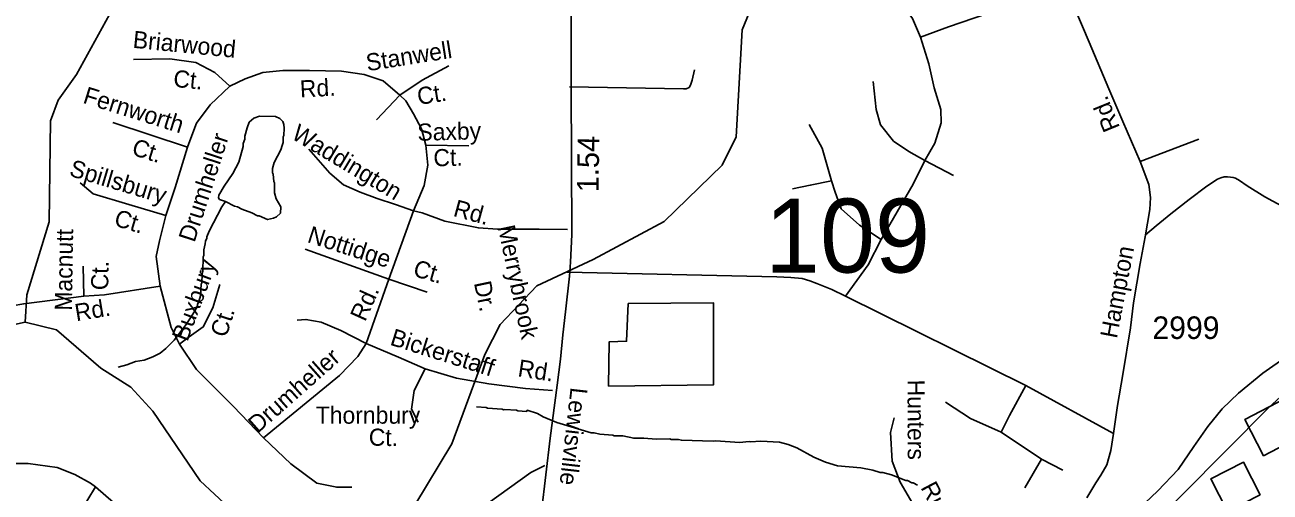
# Model space of a CAD drawing. Extents: x 1547597 to 1699558, y 810033 to 920809.
# Drawn here: x 1588265 to 1595166, y 823273 to 825864 of the extents above; entities that cross this region are included whole.
import ezdxf

# ---------------------------------------------------------------- set-up
doc = ezdxf.new("R2010")
doc.units = 0
for name, color, linetype in [('Exist Boundary Political City Limit New', 7, 'Continuous'), ('Exist Cultural Warehouse Building Footprint', 7, 'Continuous'), ('Exist Hydrographic Creek Single Shore', 7, 'Continuous'), ('Exist Hydrographic Misc Water Feature', 7, 'Continuous'), ('Exist Railroad Mainline', 7, 'Continuous'), ('Exist Road Non-System Type 51', 7, 'Continuous'), ('Exist Road Non-System Type 51 Label', 7, 'Continuous'), ('Exist Road Secondary Mileage Hundredths English Label', 7, 'Continuous'), ('Exist Road Secondary Structure Standard Bridge Number Label', 7, 'Continuous'), ('Exist Road Secondary Type 51 Attributed', 7, 'Continuous'), ('Exist Road Secondary Type 51 Label', 7, 'Continuous'), ('Exist Road Secondary Type 51 Number Label', 7, 'Continuous'), ('Map Preparation Boundary City Limit Buffer Line', 7, 'Continuous')]:
    doc.layers.add(name, color=color, linetype=linetype)

msp = doc.modelspace()

# ---------------------------------------------------------------- linework, layer by layer
at = {"layer": 'Exist Boundary Political City Limit New'}
msp.add_lwpolyline([(1590523.5, 818917.8), (1591013.7, 819108.1), (1591083.8, 819339.1), (1591041.8, 819543), (1590901.7, 819678.9), (1590775.6, 819719.7), (1590523.5, 819733.3), (1590369.4, 819733.3), (1590229.3, 819828.4), (1590131.3, 820141), (1590229.3, 820548.8), (1590453.5, 820644), (1590635.5, 820603.2), (1590873.7, 820535.2), (1591111.8, 821119.7), (1591574, 821310), (1592148.3, 821609), (1592778.7, 821962.4), (1593339, 822288.6), (1593801.2, 822587.6), (1594445.6, 823022.6), (1595159.9, 823742.9), (1596126.5, 824626.4)], dxfattribs=at)
at = {"layer": 'Exist Cultural Warehouse Building Footprint'}
for points in [[(1591498.9, 823859.8), (1592081.5, 823868.4), (1592081.5, 824322.3), (1591608.6, 824318), (1591600, 824109.3), (1591503.2, 824107.2)], [(1595577.9, 823708.2), (1595130.7, 823474.8), (1595026.3, 823674.8), (1595473.5, 823908.2)], [(1594931, 823165.7), (1595111.3, 823258.7), (1595018.3, 823439.2), (1594837.9, 823346.2)]]:
    msp.add_lwpolyline(points, close=True, dxfattribs=at)
at = {"layer": 'Exist Hydrographic Creek Single Shore'}
msp.add_lwpolyline([(1587377.6, 823386.6), (1587403.5, 823428.8), (1587613.6, 823532.8), (1587800.6, 823772), (1587860.6, 823905.4), (1587979.6, 824044.1), (1588156.6, 824191.5), (1588265.6, 824215.6)], dxfattribs=at)
at = {"layer": 'Exist Hydrographic Misc Water Feature'}
for points in [[(1588265.6, 824215.6), (1588275.6, 824366.4), (1588398.5, 824770.9), (1588406.5, 825332.1), (1588449.6, 825446.1), (1588551.6, 825588.5), (1588834.6, 826108), (1588888.6, 826366.2), (1589101.6, 826713.1), (1589404.5, 826890.8), (1589801.6, 827220.9), (1589803.6, 827362), (1589887.6, 827458.8), (1590072.6, 827540.4), (1590283.6, 827729.8)], [(1588265.6, 824215.6), (1588439.6, 824172.6), (1588686.5, 823960.8), (1588851.6, 823855.7), (1588974.5, 823722), (1589236.6, 823335.8), (1589474.6, 823114.3), (1589822.6, 822976), (1590073.6, 823007), (1590283.6, 823094.6), (1590426.6, 823200.1), (1590631.6, 823540.6), (1590813.5, 824035.9), (1590899.6, 824201.6), (1591102.6, 824417.4), (1591413.6, 824562.2), (1591808.6, 824774), (1592129.6, 825086), (1592206.6, 825242), (1592240.6, 825835.5), (1592560.6, 826613.5), (1592763.6, 826852.3), (1592825.6, 827100.6), (1592817.6, 827143.4)], [(1589376.2, 824884.2), (1589427.2, 824858.7), (1589443.2, 824854.6), (1589467.1, 824842.3), (1589522.7, 824821.5), (1589554.5, 824805.1), (1589562.5, 824805), (1589610.3, 824784.5), (1589642.4, 824792.1), (1589658.5, 824799.9), (1589680.7, 824819.5), (1589683.1, 824855.5), (1589657.7, 824899.8), (1589648, 824931.9), (1589648.7, 824987.9), (1589644.8, 824995.9), (1589641.3, 825036), (1589637.4, 825044), (1589637.7, 825068), (1589646.1, 825099.9), (1589682.9, 825171.4), (1589691.2, 825195.3), (1589695.4, 825211.2), (1589695.7, 825243.2), (1589699.8, 825251.1), (1589702.3, 825291.1), (1589700.5, 825311.1), (1589694.7, 825327.2), (1589676.9, 825345.3), (1589653.1, 825355.7), (1589565.1, 825356.8), (1589533, 825347.2), (1589508.7, 825323.5), (1589496.4, 825293.7), (1589483.8, 825245.8), (1589483.6, 825229.9), (1589475.4, 825206), (1589475.2, 825190), (1589450.2, 825102.3), (1589417.3, 825038.8), (1589368.5, 824969.4), (1589339.9, 824919.8), (1589337.8, 824903.8), (1589343.7, 824895.8), (1589376.2, 824884.2)], [(1589376.2, 824884.2), (1589357.2, 824855.6), (1589285.6, 824720.6), (1589273.2, 824688.8), (1589273.2, 824680.8), (1589265, 824664.9), (1589264.8, 824648.9), (1589256.4, 824617), (1589256, 824585), (1589252, 824577.1), (1589250.9, 824497.1), (1589246.7, 824481.2), (1589246.2, 824433.2), (1589242.1, 824425.3), (1589237.4, 824361.4), (1589229, 824329.5), (1589220.8, 824313.6), (1589220.7, 824305.6), (1589204.3, 824273.8), (1589159.5, 824202.4), (1589092.4, 824115.3), (1589046, 824069.9), (1589013.7, 824044.3), (1588973.4, 824022.8), (1588925.2, 824005.4), (1588877.1, 823998.1), (1588828.9, 823978.7), (1588781.9, 823966.4)], [(1593212, 823311.9), (1593188.1, 823324.2), (1593180.2, 823324.3), (1593156.3, 823336.6), (1593148.3, 823336.7), (1593068.7, 823369.7), (1593020.9, 823382.2), (1593004.9, 823382.4), (1592965.1, 823394.9), (1592897.2, 823407.8), (1592768.7, 823418.3), (1592701.7, 823438.2), (1592638, 823467), (1592542.6, 823518.2), (1592494.9, 823536.8), (1592447, 823549.4), (1592343.1, 823554.7), (1592287, 823551.4), (1592279, 823553.5), (1592224.7, 823547.5), (1592095.2, 823557.8), (1592079.1, 823556), (1591903.3, 823560.2), (1591887.3, 823564.4), (1591847.3, 823564.9), (1591839.4, 823569), (1591764.4, 823566), (1591696.1, 823572.4), (1591639.5, 823571.5), (1591579.6, 823584.3), (1591531.6, 823584.9), (1591523.6, 823589), (1591451.8, 823593.8), (1591419.9, 823602.3), (1591403.9, 823602.5), (1591310.6, 823629.4), (1591212.5, 823659.2), (1591137.2, 823690.4), (1591105.9, 823709.7), (1591049.5, 823726.9), (1591045.4, 823720.9), (1590997.4, 823723.5), (1590989.5, 823727.6), (1590925.5, 823730.4), (1590917.5, 823728.5), (1590909.5, 823732.6), (1590829.6, 823737.6), (1590821.6, 823741.7), (1590768.6, 823746.6)]]:
    msp.add_lwpolyline(points, dxfattribs=at)
at = {"layer": 'Exist Railroad Mainline'}
msp.add_lwpolyline([(1594436.5, 823179.4), (1594543.8, 823280.7), (1594657.1, 823398.5), (1594744.5, 823525.4), (1594822, 823636.3), (1594901.1, 823735.3), (1594992.1, 823822.1), (1595125.4, 823932.3), (1595260.4, 824026.6)], dxfattribs=at)
at = {"layer": 'Exist Road Non-System Type 51'}
msp.add_line((1594446.2, 825106.1), (1594772.1, 825229.1), dxfattribs=at)
for points in [[(1594022.3, 826062.3), (1593670.3, 825950.3), (1593383.8, 825851.9), (1593228.2, 825794.6)], [(1593228.2, 825794.6), (1593184.5, 825898.4), (1593140.9, 825961.2), (1593078.1, 826015.8)], [(1593228.2, 825794.6), (1593275.3, 825648), (1593305.3, 825514.2), (1593340.8, 825394), (1593343.5, 825320.2), (1593308, 825208.2), (1593253.4, 825112.6)], [(1589401.5, 825523.1), (1589318.1, 825599), (1589211.9, 825655.9), (1589067.8, 825674.9), (1588866.8, 825671.1)], [(1590342.1, 825473.7), (1590467.3, 825557.2), (1590615.2, 825636.9)], [(1590342.1, 825473.7), (1590251.1, 825553.4), (1590144.9, 825587.6), (1590019.7, 825606.6), (1589841.5, 825610.3), (1589693.6, 825610.3), (1589583.6, 825599), (1589485, 825564.8), (1589401.5, 825523.1)], [(1591283.7, 825520.9), (1591915.8, 825508.5), (1591929.8, 825508.3), (1591946, 825516.1), (1591954, 825530), (1591962.6, 825557.9), (1591975.4, 825613.6)], [(1589401.5, 825523.1), (1589291.6, 825420.6), (1589215.7, 825318.1), (1589185.4, 825234.6), (1589166.4, 825185.2)], [(1593253.4, 825112.6), (1593163.4, 825161.8), (1593078.8, 825219.2), (1593007.8, 825309.3), (1592983.2, 825394), (1592966.9, 825549.7)], [(1590342.1, 825473.7), (1590213.2, 825337.1)], [(1590486.2, 825196.6), (1590463.5, 825287.7), (1590418, 825371.2), (1590376.2, 825443.3), (1590342.1, 825473.7)], [(1589166.4, 825185.2), (1588753, 825321.9)], [(1592734.9, 824999.1), (1592683, 825179.4), (1592612.1, 825310.5)], [(1589166.4, 825185.2), (1589098.3, 824961.9), (1589045.2, 824806.3)], [(1590418, 824832.3), (1590319.5, 824867), (1590217.1, 824901.2), (1590122.3, 824935.3), (1590031.3, 824977.1), (1589955.4, 825041.6), (1589837.8, 825174.5)], [(1590418, 824832.3), (1590478.6, 824972.7), (1590497.6, 825086.6), (1590486.2, 825196.6)], [(1590486.2, 825196.6), (1590725.2, 825192.8)], [(1593253.4, 825112.6), (1593187.9, 824980), (1593010.5, 824674)], [(1593253.4, 825112.6), (1593411.7, 825028)], [(1594476.3, 824699.7), (1594535.6, 824749.1), (1594616.2, 824816.1), (1594717.3, 824894.7), (1594816, 824969.3), (1594874.5, 825008.6), (1594892.8, 825015.6), (1594912.7, 825020.2), (1594929.9, 825021), (1594946.5, 825019.7), (1594961.3, 825017.8), (1594974.4, 825013.9), (1594996.4, 825001.7), (1595039.8, 824970.6), (1595137, 824909.4), (1595250, 824849.9), (1595343.5, 824808.7), (1595438.9, 824777.6), (1595514.5, 824758.6), (1595578.3, 824753.8), (1595660.4, 824768.7)], [(1589045.2, 824806.3), (1588840.4, 824867), (1588643.2, 824927.7), (1588571.1, 824988.5)], [(1592734.9, 824999.1), (1592617.5, 824974.5), (1592519.3, 824955.4)], [(1593010.5, 824674), (1592890.4, 824753.3), (1592789.5, 824843.4), (1592756.7, 824936.3), (1592734.9, 824999.1)], [(1590418, 824832.3), (1590281.6, 824453.3)], [(1591271.8, 824729.3), (1591116, 824730.4), (1590884.6, 824730.4), (1590778.4, 824738), (1590592.6, 824775.9), (1590467.4, 824821.5), (1590418, 824832.3)], [(1589045.2, 824806.3), (1589011, 824665.9), (1588992.1, 824578.6), (1589014.8, 824415.3)], [(1593010.5, 824674), (1592939.6, 824533), (1592813.4, 824360.1)], [(1590281.6, 824453.3), (1589818.9, 824620.3)], [(1588588.1, 824526), (1588591.9, 824359)], [(1591270.5, 824493.2), (1592433.1, 824466.3), (1592510.8, 824463.3), (1592573.5, 824457.3), (1592615.4, 824445.3), (1592654.2, 824430.4), (1592737.9, 824397.2), (1592813.4, 824360.1), (1593812.1, 823865.1), (1594298.8, 823598.8)], [(1589014.8, 824415.3), (1588705.6, 824366.6), (1588591.9, 824359)], [(1589014.8, 824415.3), (1589075.6, 824184.9), (1589121.1, 824093.8)], [(1589344.9, 824424), (1589306.9, 824295), (1589253.8, 824188.7), (1589162.8, 824124.2), (1589121.1, 824093.8)], [(1590281.6, 824453.3), (1590156.5, 824097.6)], [(1590281.6, 824453.3), (1590494, 824381.2)], [(1588591.9, 824359), (1588258.1, 824317.2), (1588193.6, 824305.8), (1588110.2, 824279.3), (1588000.2, 824237.5), (1587749.9, 824119.8)], [(1590156.5, 824097.6), (1590016.1, 824169.7), (1589906.2, 824215.3), (1589822.7, 824230.5), (1589773.4, 824226.7)], [(1589121.1, 824093.8), (1589215.9, 823953.4), (1589420.7, 823748.4), (1589587.6, 823573.8)], [(1590156.5, 824097.6), (1590111, 824025.5), (1590008.6, 823919.2), (1589587.6, 823573.8)], [(1590482.6, 823957.2), (1590334.7, 824021.7), (1590156.5, 824097.6)], [(1590482.6, 823957.2), (1590422, 823835.7), (1590406.8, 823733.2), (1590444.7, 823661.1)], [(1590482.6, 823957.2), (1590657.1, 823904), (1590835.4, 823873.7), (1591040.2, 823847.1), (1591188.9, 823836.7)], [(1593812.1, 823865.1), (1593722.1, 823698.4), (1593675.7, 823605.6)], [(1593675.7, 823605.6), (1593506.5, 823682.1), (1593367.3, 823772.2)], [(1593517.3, 822643.1), (1593116.5, 823328.5), (1593071.6, 823445.1), (1593062.7, 823603.6), (1593083.6, 823684.4)], [(1589587.6, 823573.8), (1589739.3, 823429.6), (1589883.4, 823323.3), (1589993.4, 823300.5), (1590076.8, 823300.5)], [(1593675.7, 823605.6), (1593899.5, 823455.3)], [(1588080.2, 823423.6), (1588188.9, 823432.1), (1588283.7, 823432.1), (1588443, 823409.4), (1588541.6, 823371.4), (1588628.9, 823322.1), (1588655.4, 823303.1)], [(1593899.5, 823455.3), (1593806.7, 823296.9)], [(1593899.5, 823455.3), (1594016.8, 823395.3)], [(1591146.5, 823420.3), (1591069.9, 823382.6), (1590774.1, 823170), (1590641.4, 823097.9), (1590387.3, 822794.3)], [(1588655.4, 823303.1), (1588572, 823162.7), (1588518.9, 823041.2), (1588499.9, 822874.2), (1588515.1, 822650.3), (1588530.3, 822194.8), (1588542.7, 822025.3)], [(1588655.4, 823303.1), (1588756.4, 823215.6), (1588843.7, 823113.1), (1588900.6, 823018.2), (1589048.5, 822889.1), (1589102.9, 822821.7)]]:
    msp.add_lwpolyline(points, dxfattribs=at)
at = {"layer": 'Exist Road Secondary Type 51 Attributed'}
for points in [[(1591057.5, 821340), (1591021, 821597.9), (1590983.6, 821787.4), (1590958.7, 821933.9), (1590958.7, 822011.2), (1590963.8, 822061.9), (1590985.8, 822204.2), (1591003.4, 822292.3), (1591047.4, 822524.2), (1591079.7, 822759.4), (1591176.4, 823572.9), (1591214.5, 823865.3), (1591233.6, 824010.6), (1591246.8, 824144.2), (1591261.4, 824273.4), (1591283.6, 824469.6), (1591288.5, 824547.5), (1591296.5, 824702.1), (1591292.1, 825519.3), (1591293.2, 825977.9)], [(1594149.9, 823240.9), (1594200.4, 823323.7), (1594228.4, 823366.8), (1594260.7, 823425.1), (1594284.1, 823504.6), (1594298.8, 823598.8), (1594320.7, 823752.5), (1594350.2, 823924.9), (1594392.8, 824184.7), (1594409.8, 824322.5), (1594446.9, 824540.4), (1594474.3, 824688.9), (1594499.8, 824839.1), (1594503.7, 824905.9), (1594494.4, 824978.7), (1594446.2, 825106.1), (1594351.1, 825327.2), (1594273.1, 825508.2), (1594163, 825768.2), (1594083.8, 825954)]]:
    msp.add_lwpolyline(points, dxfattribs=at)
at = {"layer": 'Map Preparation Boundary City Limit Buffer Line'}
msp.add_lwpolyline([(1590523.5, 818917.8), (1591013.7, 819108.1), (1591083.8, 819339.1), (1591041.8, 819543), (1590901.7, 819678.9), (1590775.6, 819719.7), (1590523.5, 819733.3), (1590369.4, 819733.3), (1590229.3, 819828.4), (1590131.3, 820141), (1590229.3, 820548.8), (1590453.5, 820644), (1590635.5, 820603.2), (1590873.7, 820535.2), (1591111.8, 821119.7), (1591574, 821310), (1592148.3, 821609), (1592778.7, 821962.4), (1593339, 822288.6), (1593801.2, 822587.6), (1594445.6, 823022.6), (1595159.9, 823742.9), (1596126.5, 824626.4)], dxfattribs=at)

# ---------------------------------------------------------------- texts
at = {"layer": 'Exist Road Non-System Type 51 Label'}
for s, rotation, p in [('Briarwood', 354.40482, (1588860, 825736.8)), ('Stanwell', 8.98706, (1590163.3, 825606.4)), ('Ct.', 354.40482, (1589084.4, 825520.5)), ('Rd.', 3.19083, (1589791.5, 825460.4)), ('Fernworth', 342.56408, (1588581.4, 825432.6)), ('Ct.', 8.98706, (1590446.9, 825419.1)), ('Waddington', 328.957, (1589736, 825237.1)), ('Saxby', 1.51822, (1590441.5, 825220.6)), ('Ct.', 342.56408, (1588851.3, 825145.1)), ('Drumheller', 71.99511, (1589204.5, 824653.4)), ('Ct.', 1.51822, (1590530.2, 825078.8)), ('Spillsbury', 343.37085, (1588505.4, 825028)), ('Rd.', 344.68951, (1590633.8, 824804.9)), ('Ct.', 343.37085, (1588753.3, 824752.1)), ('Nottidge', 342.12677, (1589824.6, 824660.3)), ('Merrybrook', 281.93623, (1590885.3, 824743.1)), ('Macnutt', 89.10167, (1588525.4, 824278.6)), ('Ct.', 89.10167, (1588726.4, 824392)), ('Buxbury', 69.61519, (1589165.5, 824103.3)), ('Ct.', 343.87442, (1590410.8, 824472.8)), ('Rd.', 65.7054, (1590150.3, 824214)), ('Dr.', 281.93623, (1590753.1, 824433.1)), ('Rd.', 9.45784, (1588549.8, 824220.2)), ('Ct.', 72.22712, (1589380.6, 824125.8)), ('Bickerstaff', 342.53124, (1590283.4, 824091.1)), ('Drumheller', 41.47779, (1589554.6, 823595.9)), ('Rd.', 351.29169, (1590992.8, 823915.6)), ('Hunters', 270.17441, (1593156.7, 823896.6)), ('Thornbury', 0.01213, (1589876.9, 823652.3)), ('Ct.', 358.79511, (1590170, 823531)), ('Run', 297.79328, (1593227.2, 823299.1))]:
    msp.add_text(s, height=95, rotation=rotation, dxfattribs=at).set_placement(p)
at = {"layer": 'Exist Road Secondary Mileage Hundredths English Label'}
msp.add_text('1.54', height=120, rotation=89.14277, dxfattribs=at).set_placement((1591444.1, 824935.2))
at = {"layer": 'Exist Road Secondary Structure Standard Bridge Number Label'}
msp.add_text('109', height=410.1, dxfattribs=at).set_placement((1592366.7, 824490.4))
at = {"layer": 'Exist Road Secondary Type 51 Label'}
for s, rotation, p in [('Rd.', 112.19808, (1594335.6, 825294.7)), ('Hampton', 79.19438, (1594316.9, 824121.3)), ('Lewisville', 263.51283, (1591290, 823856.7))]:
    msp.add_text(s, height=95, rotation=rotation, dxfattribs=at).set_placement(p)
at = {"layer": 'Exist Road Secondary Type 51 Number Label'}
msp.add_text('2999', height=125, dxfattribs=at).set_placement((1594514.1, 824122.1))

doc.saveas('drawing.dxf')
